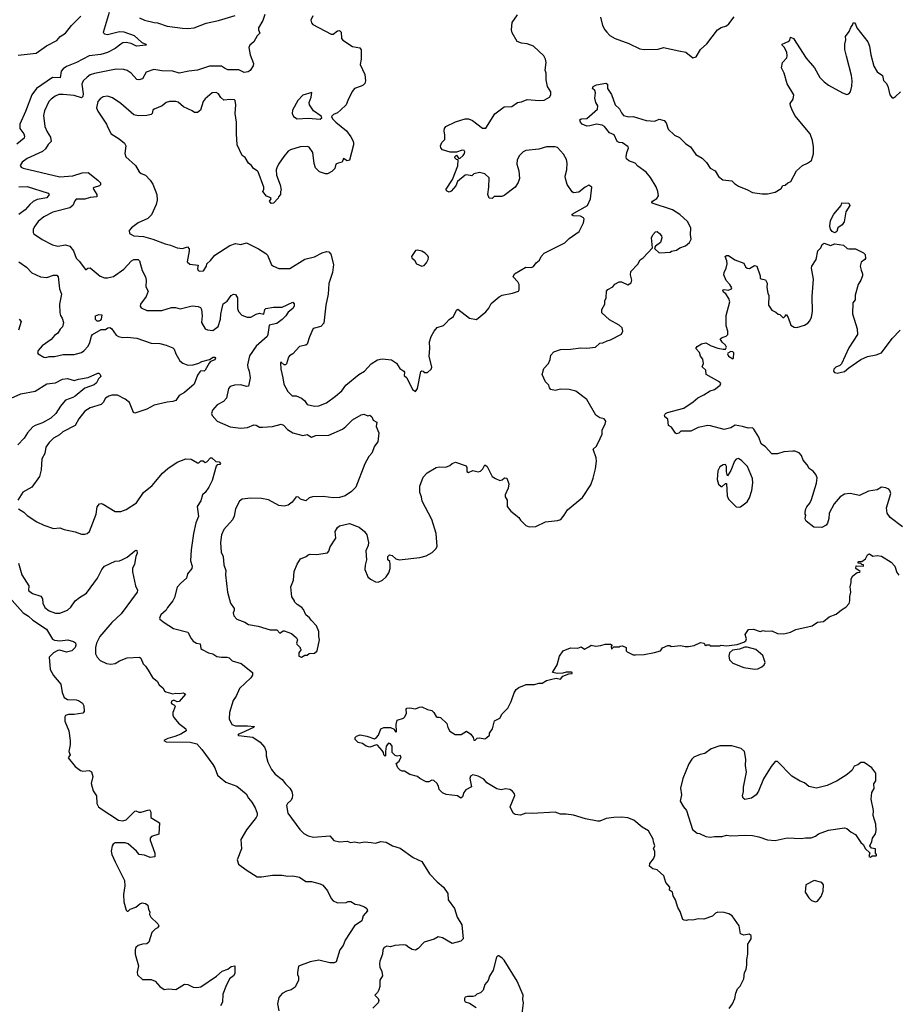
# Model space of a CAD drawing. Extents: x 2086813 to 2278017, y 548126 to 753336.
# Tile 412 of 461: x 2198743 to 2206841, y 691971 to 701060. Entities that reach past the tile are written whole.
import ezdxf

# ---------------------------------------------------------------- set-up
doc = ezdxf.new("R2010")
doc.units = 0

msp = doc.modelspace()

# ---------------------------------------------------------------- linework, layer by layer
at = {"layer": '0CON10XD'}
for points in [[(2199569.5, 701125), (2199512.5, 700942.5), (2199525, 700930.5), (2199554.7, 700924.7), (2199665, 700950.7), (2199705, 700946.8), (2199798.5, 700915), (2199869.7, 700849.7), (2199907.5, 700835), (2199910, 700825), (2199820, 700815), (2199771.4, 700841.4), (2199725, 700848.5), (2199694.6, 700845.4), (2199675.5, 700834.5), (2199625.3, 700794.7), (2199552.4, 700757.6), (2199490.8, 700739.1), (2199383.8, 700725), (2199266.6, 700663.4), (2199175, 700627.5), (2199143.5, 700605), (2199126.9, 700585), (2199115.4, 700524.6), (2199045, 700525.4), (2198898.2, 700425), (2198853.8, 700365), (2198797.1, 700212.9), (2198743.2, 700095), (2198744.4, 700055), (2198780.6, 700005), (2198787.1, 699985), (2198784, 699965), (2198717.8, 699912.3)], [(2198728.9, 700731.1), (2198895, 700752.2), (2198991.8, 700818.2), (2199085, 700868.1), (2199117.5, 700905), (2199165, 700934.4), (2199221.2, 701005), (2199308.8, 701091.2)], [(2201006.4, 701106.4), (2200987.7, 701052.3), (2200946.7, 700985), (2200947.5, 700965), (2200960, 700935), (2200935, 700910), (2200903, 700857), (2200867.5, 700825), (2200857, 700803), (2200868.8, 700735), (2200902, 700655), (2200897.5, 700635), (2200869.1, 700590.9), (2200851.3, 700578.7), (2200815, 700572), (2200765, 700595.8), (2200665, 700598.1), (2200631.7, 700611.7), (2200605, 700630.8), (2200535, 700630.6), (2200495, 700630.6), (2200385, 700593.1), (2200305, 700585.3), (2200215, 700566.9), (2200155, 700584.5), (2200055, 700586.7), (2199981.1, 700598.9), (2199910, 700575), (2199875.8, 700515), (2199844.1, 700504.1), (2199825, 700508.8), (2199771.4, 700565), (2199735, 700592.2), (2199705, 700600), (2199635, 700603.1), (2199435, 700562.7), (2199395, 700549.5), (2199365, 700530.6), (2199329.4, 700495), (2199315.5, 700465), (2199329.6, 700375), (2199325, 700351.2), (2199315, 700340), (2199245, 700359.6), (2199145, 700369.6), (2199105, 700368.2), (2199072, 700355), (2199032.3, 700327.7), (2199012.5, 700305), (2198971.7, 700218.3), (2198962.5, 700175), (2198975.5, 700075.5), (2198995.6, 700025), (2199028.9, 699975), (2199034.3, 699935), (2199005, 699908.1), (2198981.6, 699868.4), (2198955, 699841.9), (2198812.6, 699777.4), (2198765, 699743.3), (2198746.7, 699715), (2198758.3, 699698.3), (2198775, 699690), (2199115, 699610.6), (2199235, 699620), (2199320, 699645), (2199375, 699650), (2199465, 699580), (2199487.5, 699555), (2199490, 699535), (2199480, 699525), (2199429.3, 699510.7), (2199422.5, 699505), (2199423.8, 699495), (2199454.2, 699445), (2199454.1, 699425.9), (2199395, 699418.9), (2199345, 699404.4), (2199265.5, 699404.5), (2199251.7, 699388.3), (2199234.2, 699345), (2199206.9, 699323.1), (2199047.6, 699282.4), (2198965, 699240.8), (2198913.9, 699196.1), (2198882.5, 699155), (2198868, 699125), (2198866.7, 699095), (2198875, 699082.5), (2198951.3, 699031.3), (2199045, 698983.1), (2199095, 698969.2), (2199165, 698982.9), (2199205, 698968), (2199240, 698925), (2199265, 698858), (2199292.4, 698832.4), (2199350, 698755), (2199357, 698753), (2199373, 698767), (2199395, 698768.8), (2199485, 698693.6), (2199525, 698676.9), (2199555, 698675.6), (2199609.4, 698690.6), (2199705, 698755.6), (2199776.2, 698835), (2199795.9, 698845.9), (2199837, 698847), (2199849.2, 698835), (2199874.7, 698744.7), (2199902.7, 698685), (2199910, 698655), (2199908.6, 698595), (2199928.6, 698555), (2199911.5, 698505), (2199856.9, 698435), (2199854.3, 698415), (2199865, 698398.8), (2199915, 698375.8), (2200055, 698375.7), (2200145, 698402.9), (2200182, 698402), (2200225, 698390), (2200335, 698419.4), (2200391.3, 698411.3), (2200411.7, 698401.7), (2200422, 698385), (2200425.7, 698325), (2200420, 698265), (2200455, 698207.5), (2200475, 698196.2), (2200525, 698191.2), (2200575, 698228.8), (2200596.4, 698295), (2200597.8, 698342.2), (2200607.3, 698385), (2200622.3, 698437.7), (2200658.2, 698461.8), (2200695, 698514), (2200715, 698526), (2200735, 698523.3), (2200753.9, 698493.9), (2200752.2, 698395), (2200762.9, 698365), (2200792.8, 698332.8), (2200842.8, 698312.8), (2200876.7, 698315), (2200925, 698342), (2200955, 698351.2), (2200995, 698342.5), (2201004.3, 698385), (2201015, 698392.9), (2201085, 698405.7), (2201164.3, 698405.7), (2201265, 698453.3), (2201275, 698437.5), (2201276, 698415), (2201262.5, 698395), (2201219.3, 698360.7), (2201198.6, 698325), (2201165, 698292.5), (2201117.5, 698255), (2201045, 698240), (2201034.3, 698155), (2201025.8, 698135), (2200924.2, 698045.8), (2200865, 697956.2), (2200845.6, 697875), (2200847.3, 697847.3), (2200854.2, 697834.2), (2200862, 697815), (2200868.8, 697755), (2200855, 697677.5), (2200835, 697674.2), (2200785, 697690), (2200725, 697685.7), (2200685, 697674), (2200670, 697655), (2200651.2, 697565), (2200623.3, 697535), (2200565, 697503.8), (2200523.3, 697455), (2200513.8, 697425), (2200520, 697405), (2200565, 697353.8), (2200685, 697302.5), (2200785, 697288.6), (2200846.1, 697296.1), (2200905, 697318.8), (2200925, 697316.7), (2200955, 697300), (2200985, 697298), (2201075.8, 697304.2), (2201155, 697326), (2201177.3, 697317.3), (2201215.9, 697275.9), (2201265, 697246), (2201355, 697220.8), (2201395, 697232), (2201435, 697206.7), (2201475, 697222), (2201595.7, 697224.3), (2201721.2, 697278.8), (2201751.2, 697305), (2201815, 697366.7), (2201895, 697413.8), (2201918.3, 697418.3), (2201955, 697402.5), (2201975, 697410), (2201992.5, 697395), (2202003.6, 697363.6), (2202037.5, 697345), (2202033.3, 697305), (2202058, 697245), (2202048, 697162), (2202016.4, 697123.6), (2201992.7, 697057.3), (2201963.5, 697026.5), (2201928.7, 696961.3), (2201844.2, 696745), (2201805, 696704), (2201747.5, 696665), (2201695, 696648), (2201635, 696646), (2201545, 696657.1), (2201445, 696656), (2201414.3, 696645.7), (2201385, 696617.5), (2201335, 696633.3), (2201315, 696653.3), (2201295, 696656.7), (2201257.5, 696605), (2201220.7, 696579.3), (2201185, 696570), (2201135, 696576.7), (2201037.7, 696627.7), (2200975, 696641.2), (2200875, 696644), (2200795, 696634), (2200770, 696615), (2200735.8, 696545), (2200722.3, 696477.7), (2200708.3, 696441.7), (2200625.8, 696354.2), (2200605.8, 696304.2), (2200595.7, 696235), (2200603.3, 696145), (2200620, 696105), (2200627, 696027), (2200644.3, 695975), (2200641.4, 695935), (2200660, 695775), (2200690, 695675), (2200723.8, 695625), (2200723.8, 695605), (2200713.8, 695585), (2200718.3, 695558.3), (2200747.5, 695525), (2200819.5, 695499.5), (2200855, 695477.5), (2200945, 695462), (2201053, 695427), (2201115, 695426.7), (2201145, 695397.5), (2201175, 695418.8), (2201185, 695418.8), (2201252.5, 695395), (2201297.5, 695355), (2201307.5, 695335), (2201297.5, 695305), (2201300, 695295), (2201330, 695265), (2201330, 695255), (2201340, 695245), (2201320, 695215), (2201318.8, 695185), (2201343.6, 695176.4), (2201375, 695192.5), (2201395, 695193.3), (2201415, 695210), (2201465, 695212.5), (2201486.7, 695235), (2201510, 695335), (2201503, 695367), (2201503, 695413), (2201483.3, 695465), (2201435, 695512.5), (2201417.7, 695537.7), (2201383.3, 695565), (2201362.5, 695615), (2201346.7, 695635), (2201305, 695660), (2201280, 695685), (2201280, 695695), (2201253, 695733), (2201245.7, 695825), (2201269.5, 695885), (2201275.5, 695965), (2201304.3, 696035), (2201335, 696083.3), (2201385.9, 696104.1), (2201405, 696120), (2201425, 696126.2), (2201483, 696123), (2201583, 696137), (2201596.7, 696155), (2201607.5, 696195), (2201660, 696275), (2201653.3, 696335), (2201675, 696372.5), (2201695, 696388), (2201785, 696409.2), (2201875, 696375.8), (2201925.5, 696335.5), (2201945.8, 696305), (2201962.5, 696235), (2201960, 696205), (2201936.4, 696156.4), (2201943.3, 696075), (2201930, 696025), (2201927.5, 695985), (2201957, 695917), (2201980, 695895), (2202025, 695870), (2202051.7, 695868.3), (2202090, 695885), (2202125, 695917.5), (2202150, 695955), (2202162.5, 695995), (2202162.5, 696035), (2202158.3, 696058.3), (2202140, 696075), (2202140, 696105), (2202155, 696120), (2202180, 696115), (2202213, 696083), (2202245, 696073.3), (2202435, 696094.2), (2202495, 696111.1), (2202549.6, 696140.4), (2202584.3, 696175.7), (2202594.3, 696195.7), (2202586.6, 696316.6), (2202546.8, 696446.8), (2202455.7, 696615), (2202450, 696655), (2202434.2, 696695), (2202434.3, 696755), (2202465, 696836.7), (2202504.2, 696875.8), (2202585, 696926), (2202615, 696933.3), (2202675, 696930), (2202712.5, 696945)], [(2199847.6, 701077.6), (2199895, 701056.9), (2199985, 701034.3), (2200015, 701032.5), (2200105, 700998.9), (2200245, 700983.3), (2200295, 700980), (2200354.7, 700985.3), (2200465, 701027.7), (2200578, 701052), (2200731.7, 701098.3)], [(2201447.5, 701095), (2201430, 701055), (2201435, 701030), (2201447.5, 701015), (2201617, 700927), (2201635, 700926.7), (2201675, 700958), (2201695, 700960.8), (2201708.9, 700945), (2201714, 700885), (2201725, 700871.2), (2201813.4, 700813.4), (2201881.2, 700801.2), (2201893, 700783), (2201893.8, 700695), (2201883.8, 700645), (2201928.8, 700555), (2201933.8, 700495), (2201927.7, 700472.3), (2201914.1, 700455.9), (2201895, 700446.2), (2201832.5, 700425), (2201812.3, 700397.7), (2201770, 700315), (2201755, 700273.3), (2201705, 700223.8), (2201675, 700200), (2201640, 700185), (2201620, 700165), (2201630, 700145), (2201660, 700115), (2201760, 700035), (2201800, 699980), (2201816, 699945), (2201824, 699925), (2201823.6, 699903.6), (2201785, 699763.3)], [(2201505, 697494.2), (2201575, 697522), (2201656.8, 697583.2), (2201715.5, 697634.5), (2201753.8, 697685), (2201873.3, 697785), (2201925, 697815.8), (2201987.7, 697882.3), (2202045, 697920), (2202089.3, 697930.7), (2202175, 697920), (2202219.5, 697889.5), (2202250.7, 697840.7), (2202287.5, 697815), (2202292.5, 697805), (2202290, 697775), (2202316.2, 697755), (2202366.4, 697646.4), (2202395, 697627.5), (2202413.8, 697655), (2202445, 697812.5), (2202455, 697820), (2202466.4, 697816.4), (2202475, 697802.5), (2202505, 697802.5), (2202540, 697835), (2202546.4, 697853.6), (2202522.5, 697955), (2202528.8, 698025), (2202526, 698085), (2202540, 698135), (2202568, 698185), (2202595, 698218), (2202655, 698236.2), (2202678.8, 698261.2), (2202707.3, 698292.7), (2202745, 698318.8), (2202775, 698380), (2202785, 698386.7), (2202895, 698306), (2202957.3, 698292.7), (2203045, 698363.8), (2203073.2, 698396.8), (2203095, 698441.2), (2203167.9, 698502.1), (2203195, 698515.7), (2203290, 698535), (2203346.1, 698553.9), (2203352.5, 698565), (2203352.5, 698615), (2203340.5, 698640.5), (2203298, 698685), (2203310, 698715), (2203414.1, 698775.9), (2203465, 698772.5), (2203485, 698782.5), (2203510, 698815), (2203540.5, 698839.5), (2203556.2, 698875), (2203583.8, 698905), (2203775, 698998.8), (2203815, 699041.2), (2203905.8, 699104.2), (2203946.7, 699185), (2203951.7, 699218.3), (2203945, 699230), (2203916.7, 699245), (2203850.3, 699250.3), (2203840, 699255), (2203840, 699265), (2203984, 699345), (2204010, 699405), (2204022.5, 699515), (2203995, 699532.5), (2203960, 699515), (2203901.7, 699468.3), (2203855, 699462.5), (2203840.7, 699470.7), (2203795, 699540), (2203778.8, 699595), (2203778, 699615), (2203792.9, 699675), (2203795.7, 699735), (2203789.7, 699769.7), (2203760, 699820), (2203705, 699878.8), (2203685, 699886), (2203605, 699886), (2203535, 699866.2), (2203415, 699854), (2203388.3, 699841.7), (2203356.2, 699805), (2203334, 699765), (2203331.2, 699725), (2203348, 699665), (2203356.2, 699595), (2203343.6, 699556.4), (2203316.7, 699515), (2203213.9, 699436.1), (2203191.7, 699428.3), (2203120.7, 699429.3), (2203101.7, 699408.3), (2203075, 699412.5), (2203062.5, 699445), (2203073.3, 699515), (2203075, 699600), (2203035, 699637.5), (2202985, 699650), (2202935, 699636.7), (2202915, 699620), (2202865, 699628), (2202855, 699623.8), (2202782.5, 699565), (2202766.7, 699525), (2202725, 699477.5), (2202705, 699467.5), (2202680.7, 699480.7), (2202677.5, 699495), (2202736.1, 699583.9), (2202785, 699710), (2202790, 699765), (2202775, 699770), (2202760, 699785), (2202760, 699795), (2202775, 699810), (2202791.7, 699781.7), (2202805, 699780), (2202835, 699806.7), (2202848.8, 699825), (2202850.7, 699840.7), (2202843.8, 699853.8), (2202826, 699856), (2202775, 699837.5), (2202715, 699836.7), (2202645, 699860), (2202628.3, 699878.3), (2202627.5, 699895), (2202637.5, 699925), (2202666.2, 699955), (2202667.5, 699995), (2202658.8, 700035), (2202662.5, 700055), (2202675, 700072.5), (2202764.1, 700115.9), (2202815, 700133.3), (2202855, 700143.3), (2202885, 700143.3), (2202920.7, 700130.7), (2203015, 700060), (2203045, 700060), (2203127.7, 700192.3), (2203214.3, 700255.7), (2203285, 700260), (2203337.5, 700295), (2203375, 700302.5), (2203425, 700322.5), (2203535.8, 700314.2), (2203582.3, 700317.7), (2203632.5, 700345), (2203643.3, 700365), (2203643.3, 700395), (2203613, 700443), (2203601.2, 700505), (2203600, 700565), (2203593.3, 700595), (2203600, 700665), (2203596, 700695), (2203581.2, 700725), (2203485, 700816.2), (2203425, 700838.6), (2203373.4, 700843.4), (2203335, 700858.9), (2203287.3, 700937.3), (2203280.8, 700965), (2203286.2, 701035), (2203337.5, 701105)], [(2204102.3, 701082.3), (2204121.2, 701005), (2204142, 700965), (2204160, 700945), (2204190, 700915), (2204238.8, 700885), (2204365, 700841.2), (2204465, 700791.2), (2204505, 700784), (2204635, 700789.2), (2204685, 700802), (2204825, 700774), (2204889.7, 700759.7), (2204955, 700707.5), (2204985, 700717.5), (2205026, 700784), (2205085, 700836.7), (2205183.6, 700966.4), (2205215, 700987.5), (2205265.9, 701004.1), (2205287.7, 701022.3), (2205336.7, 701085)], [(2202712.5, 696945), (2202735, 696963.8), (2202765, 696974), (2202861.7, 696941.7), (2202870, 696925), (2202868.3, 696888.3), (2202885, 696880), (2202925, 696897.5), (2202975, 696887.5), (2202995, 696893.8), (2203016.7, 696915), (2203035, 696950), (2203056.7, 696935), (2203103.6, 696843.6), (2203133.9, 696823.9), (2203175, 696807.5), (2203196.2, 696813.8), (2203218.3, 696831.7), (2203238.3, 696828.3), (2203256.7, 696775), (2203250, 696735), (2203223.9, 696673.9), (2203224.1, 696654.1), (2203242.5, 696625), (2203240, 696565), (2203275, 696523.3), (2203350, 696465), (2203365, 696440), (2203415, 696390), (2203445, 696377.5), (2203507, 696383), (2203595, 696424), (2203705, 696436.2), (2203736.7, 696445), (2203768.8, 696485), (2203796.7, 696535), (2203935, 696648.8), (2204011.9, 696765), (2204035, 696827.5), (2204058, 696915), (2204066, 696985), (2204062, 697015), (2204033.8, 697095), (2204065, 697122.5), (2204100, 697195), (2204117.5, 697235), (2204116.7, 697275), (2204146, 697325), (2204151.2, 697355), (2204136.7, 697375), (2204095, 697384), (2204060.3, 697410.3), (2203976.2, 697555), (2203875, 697631.2), (2203815, 697645.6), (2203735, 697648.1), (2203685, 697637.8), (2203645, 697647.5), (2203632.2, 697662.2), (2203626.9, 697685), (2203596.5, 697716.5), (2203565.6, 697785), (2203580.9, 697839.1), (2203623.2, 697886.8), (2203637.9, 697922.1), (2203645.8, 697964.2), (2203673.3, 697995), (2203734.1, 698015.9), (2203825, 698018), (2203920.7, 698030.7), (2203975, 698027.5), (2204055, 698037.5), (2204095, 698073.3), (2204125, 698076.7), (2204165, 698096.7), (2204195, 698103.3), (2204295, 698157.5), (2204310, 698185), (2204303.3, 698215), (2204275, 698241.2), (2204185, 698290), (2204113.8, 698355), (2204113.8, 698385), (2204142.5, 698435), (2204143.3, 698465), (2204156.4, 698493.6), (2204158.8, 698555), (2204171.2, 698568.8), (2204217.5, 698595), (2204235, 698617.5), (2204275, 698638.8), (2204295, 698640), (2204355, 698612.5), (2204385, 698630), (2204392.5, 698655), (2204380, 698705), (2204383.8, 698735), (2204448.3, 698801.7), (2204468.3, 698841.7), (2204495, 698862.5), (2204582.5, 698955), (2204572.9, 699045), (2204586, 699075), (2204609.3, 699100.7), (2204625, 699103.3), (2204646.6, 699086.6), (2204664, 699065), (2204669.2, 699045), (2204655.8, 699004.2), (2204610.5, 698969.5), (2204600, 698955), (2204602.5, 698945), (2204645, 698907.5), (2204698.3, 698911.7), (2204745, 698912.5), (2204758.3, 698921.7), (2204805, 698933.3), (2204835, 698953.3), (2204888.3, 698971.7), (2204925, 699003.3), (2204940, 699035), (2204932.7, 699077.3), (2204935.6, 699135), (2204927.4, 699157.4), (2204905, 699196.2), (2204835, 699262), (2204768, 699305), (2204580, 699365), (2204576.7, 699375), (2204583.3, 699385), (2204621.5, 699408.5), (2204636.9, 699435), (2204631.5, 699475), (2204616.2, 699516.2), (2204565, 699603.8), (2204525, 699652.5), (2204447, 699707), (2204423.8, 699735), (2204365, 699757.5), (2204342.5, 699775), (2204339.2, 699795), (2204345.8, 699835), (2204362.5, 699875), (2204357.7, 699887.7), (2204305, 699922.5), (2204275, 699926), (2204256.7, 699935), (2204227.3, 699997.3), (2204185, 700016.2), (2204138.8, 700075), (2204117.5, 700085), (2204064.3, 700094.3), (2204005, 700079.2), (2203975, 700078), (2203933.3, 700095), (2203916.7, 700115), (2203912.5, 700135), (2203925, 700146.2), (2203975, 700148.8), (2204075.9, 700234.1), (2204078.8, 700265), (2204060, 700295), (2204050, 700335), (2204056.7, 700385), (2204048.8, 700405), (2204030, 700425), (2204035, 700442.5), (2204065, 700460), (2204153, 700473), (2204166.7, 700465), (2204165.8, 700425), (2204205, 700370), (2204239.4, 700275), (2204278.3, 700238.3), (2204295, 700198.8), (2204315.7, 700175.7), (2204365, 700162.2), (2204405, 700165.8), (2204525, 700130.5), (2204605, 700124.2), (2204645, 700140.8), (2204689.5, 700129.5), (2204707.7, 700107.7), (2204728.3, 700048.3), (2204784.5, 699994.5), (2204832.2, 699972.2), (2204891.4, 699915), (2204934.3, 699885), (2204982.5, 699815), (2205040.4, 699780.4), (2205080.2, 699740.2), (2205115, 699690), (2205162, 699665), (2205192.2, 699612.2), (2205231.7, 699581.7), (2205313.9, 699573.9), (2205338.3, 699548.3), (2205375, 699524), (2205460.3, 699490.3), (2205505, 699464.3), (2205595, 699452), (2205645, 699452), (2205715, 699467.5), (2205769.3, 699500.7), (2205785, 699530), (2205807, 699533), (2205830, 699555), (2205860, 699565), (2205910, 699665), (2205965, 699713.3), (2206012.5, 699735), (2206049.3, 699760.7), (2206069.3, 699820.7), (2206068.8, 699885), (2206058.8, 699945), (2206035.8, 700005), (2205896, 700175), (2205867.1, 700235), (2205854.4, 700265), (2205853.3, 700285), (2205879.2, 700325), (2205888, 700365), (2205825, 700466.7), (2205797, 700567), (2205774, 700615), (2205782.5, 700665), (2205820.7, 700709.3), (2205826.2, 700725), (2205821.7, 700761.7), (2205796.2, 700806.2), (2205777.5, 700825), (2205780, 700835), (2205835, 700860), (2205848.3, 700871.7), (2205855, 700897.5), (2205882.5, 700885), (2206000.8, 700705), (2206077.1, 700615), (2206127.7, 700527.7), (2206165, 700486.2), (2206205, 700454.2), (2206335, 700383.8), (2206375, 700370), (2206393.6, 700376.4), (2206410, 700395), (2206421.2, 700445), (2206424.2, 700495), (2206417.5, 700545), (2206372.2, 700722.2), (2206355.9, 700785.9), (2206356.1, 700833.9), (2206366.7, 700875), (2206363.3, 700905), (2206398.3, 700951.7), (2206411.7, 700988.3), (2206432.5, 701015), (2206435, 701030), (2206445, 701030), (2206455, 701020), (2206466.7, 700985), (2206570, 700855), (2206586, 700815), (2206596.2, 700735), (2206625, 700632.5), (2206655, 700580), (2206703.6, 700543.6), (2206715, 700500), (2206737.5, 700475), (2206752.5, 700445), (2206772.5, 700365), (2206795, 700340), (2206805, 700340), (2206825, 700350), (2206870, 700395)], [(2201785, 699763.3), (2201765, 699756.7), (2201731.7, 699778.3), (2201720, 699745), (2201683, 699737), (2201660, 699725), (2201652.5, 699685), (2201625, 699657.5), (2201585, 699637.5), (2201565, 699637.5), (2201510, 699655), (2201473.9, 699693.9), (2201461.7, 699731.7), (2201447.5, 699835), (2201415, 699883.3), (2201395, 699890), (2201332.3, 699887.7), (2201241.7, 699858.3), (2201220, 699845), (2201181.7, 699798.3), (2201130, 699725), (2201116.1, 699693.9), (2201110, 699675), (2201113.9, 699623.9), (2201146.7, 699535), (2201157.5, 699485), (2201150, 699475), (2201150, 699445), (2201130, 699425), (2201128.3, 699411.7), (2201085, 699367.5), (2201065, 699363.8), (2201047.5, 699385), (2201062.5, 699405), (2201060, 699415), (2201020, 699430), (2200986.7, 699475), (2200996.7, 699495), (2200997.5, 699515), (2200943.3, 699655), (2200935, 699666.2), (2200901.2, 699685), (2200882.5, 699715), (2200855, 699736.7), (2200825, 699788.8), (2200796.4, 699806.4), (2200751.4, 699905), (2200744.4, 700005), (2200743.6, 700113.6), (2200730.8, 700195), (2200738, 700275), (2200730, 700315), (2200725, 700320), (2200685, 700323.3), (2200628.3, 700318.3), (2200600.7, 700340.7), (2200576.4, 700376.4), (2200555, 700386.7), (2200520, 700385), (2200455, 700330), (2200436.4, 700303.6), (2200412.5, 700225), (2200385, 700202.5), (2200355, 700202.5), (2200335, 700217.5), (2200255, 700254.2), (2200205, 700299.4), (2200185, 700305.7), (2200125, 700305.8), (2200095, 700296), (2200056.7, 700265), (2199984, 700235), (2199971.9, 700225), (2199964.5, 700195.5), (2199955, 700185.8), (2199915, 700174.3), (2199835, 700173.1), (2199795, 700182.2), (2199676.4, 700286.4), (2199598.3, 700338.3), (2199555, 700353.1), (2199515, 700348.6), (2199485, 700330), (2199465.6, 700305), (2199452.9, 700245), (2199464.2, 700215), (2199544, 700095), (2199556.7, 700063.3), (2199586.2, 700005), (2199660.9, 699960.9), (2199710.3, 699920.3), (2199722, 699895), (2199714, 699825), (2199721.2, 699795), (2199813.3, 699715), (2199846.7, 699655), (2199865, 699639.2), (2199905, 699624.4), (2199947.8, 699577.8), (2199971.7, 699541.7), (2200007.4, 699447.4), (2200011.1, 699395), (2200003.1, 699355), (2199960.3, 699259.7), (2199924.4, 699225.6), (2199835, 699186), (2199775, 699140), (2199752.5, 699115), (2199756.4, 699086.4), (2199795.9, 699065.9), (2199885, 699060), (2199972.5, 699035), (2200085, 698992), (2200135, 698980), (2200195, 698953.8), (2200245, 698946.7), (2200291.7, 698961.7), (2200307.5, 698945), (2200307.5, 698925), (2200290, 698825), (2200314.3, 698804.3), (2200390, 698795), (2200383.6, 698763.6), (2200390, 698745), (2200405, 698737.5), (2200439.3, 698740.7), (2200467.5, 698785), (2200470, 698805), (2200505, 698837.5), (2200542.5, 698885), (2200683.3, 698975), (2200735, 698992.5), (2200783.6, 698983.6), (2200835, 698998.8), (2200945.7, 698945.7), (2201015, 698901.2), (2201028.8, 698885), (2201068.3, 698798.3), (2201085, 698783.3), (2201135, 698763.8), (2201235, 698761.9), (2201375, 698849.1), (2201465, 698872.2), (2201535, 698908.6), (2201575, 698920), (2201595.8, 698915.8), (2201613.3, 698895), (2201638.6, 698801.4), (2201631.1, 698725), (2201596.4, 698625), (2201590, 698525), (2201566.9, 698425), (2201551.2, 698258.8), (2201522.7, 698227.3), (2201451.3, 698208.7), (2201417, 698133), (2201395, 698063.3), (2201385, 698054.2), (2201325, 698043.8), (2201265, 697975.8), (2201231.8, 697958.2), (2201222.5, 697945), (2201205.5, 697884.5), (2201196.7, 697875), (2201182.5, 697875), (2201155, 697900), (2201150, 697895), (2201152, 697835), (2201172.9, 697755), (2201181.1, 697695), (2201216.6, 697626.6), (2201258.3, 697588.3), (2201295, 697587.5), (2201345, 697565.6), (2201370, 697545), (2201397.3, 697507.3), (2201465, 697492.5), (2201505, 697494.2)], [(2201515, 700142.5), (2201530, 700155), (2201525, 700170), (2201455, 700217.5), (2201416.7, 700275), (2201413.6, 700296.4), (2201432.5, 700345), (2201438.3, 700388.3), (2201355, 700362.5), (2201310, 700315), (2201261.2, 700225), (2201256.7, 700195), (2201270, 700165), (2201305, 700146.2), (2201405, 700151.2), (2201515, 700142.5)], [(2198735, 699517.2), (2198811.7, 699521.7), (2199005, 699458.9), (2199014.4, 699445), (2198994, 699415), (2198905, 699398.7), (2198867.6, 699382.4), (2198836.5, 699355), (2198795, 699303.6), (2198735, 699262.7)], [(2206265, 699093.3), (2206241.2, 699105), (2206225.9, 699125.9), (2206218.8, 699155), (2206225, 699207.5), (2206255, 699263.3), (2206322.5, 699345), (2206330.7, 699369.3), (2206395, 699367.5), (2206402.5, 699345), (2206365.8, 699285), (2206352, 699195), (2206332.7, 699167.3), (2206292.7, 699137.3), (2206284, 699105), (2206265, 699093.3)], [(2206889.4, 696379.4), (2206776, 696465), (2206747.1, 696505), (2206741.4, 696555), (2206781.2, 696685), (2206773.6, 696713.6), (2206762.5, 696725), (2206735, 696738.8), (2206695, 696744), (2206655, 696720.8), (2206575, 696707.5), (2206493, 696667), (2206405.8, 696685.8), (2206355, 696680.8), (2206315, 696656), (2206259.4, 696590.6), (2206212.5, 696505), (2206210, 696455), (2206196.8, 696413.2), (2206185, 696393.8), (2206145, 696373.8), (2206070, 696375), (2206000.7, 696430.7), (2205993.3, 696443.3), (2205990, 696455), (2205997.5, 696485), (2205990, 696495), (2205990, 696515), (2205996.7, 696545), (2206005, 696563.3), (2206034.2, 696595.8), (2206048.8, 696631.2), (2206095, 696782.5), (2206101.7, 696831.7), (2206090.7, 696860.7), (2206065, 696892.5), (2206027, 696917), (2206010.7, 696950.7), (2205971.2, 696995), (2205958.3, 697038.3), (2205935, 697061.2), (2205896.8, 697076.8), (2205877, 697077), (2205795, 697070), (2205735, 697053.8), (2205685, 697051.2), (2205625.7, 697115.7), (2205585.7, 697145.7), (2205565, 697206.7), (2205518.8, 697278.8), (2205505, 697291.2), (2205465, 697288), (2205412.5, 697305), (2205345, 697316), (2205305, 697291.2), (2205245, 697276), (2205118, 697312), (2205093.9, 697313.9), (2205004.3, 697295.7), (2204935, 697262.5), (2204845, 697262.5), (2204825, 697242.5), (2204805, 697237.5), (2204793.6, 697243.6), (2204757.7, 697297.7), (2204730, 697315), (2204722.5, 697372.5), (2204697.5, 697395), (2204693.9, 697406.1), (2204702.5, 697425), (2204720, 697435), (2204871.2, 697475), (2204958.9, 697531.1), (2204999.5, 697570.5), (2205055, 697596.2), (2205115, 697634), (2205155, 697646.2), (2205207.5, 697685), (2205211.7, 697701.7), (2205203, 697713), (2205078.8, 697785), (2205073.8, 697825), (2205040, 697855), (2205053, 697887), (2205046.7, 697925), (2205024.1, 697954.1), (2205015, 697987.5), (2204982.5, 698025), (2204995, 698042.5), (2205035, 698066.7), (2205075, 698076), (2205125, 698048.8), (2205185, 698026.7), (2205235, 698017.5), (2205255, 698020), (2205266.7, 698036.7), (2205256.7, 698055), (2205223.9, 698083.9), (2205207.5, 698115), (2205225, 698126.2), (2205262.7, 698137.3), (2205278, 698155), (2205276.9, 698185), (2205262.7, 698235), (2205261.9, 698328.1), (2205295.6, 698455), (2205287.1, 698485), (2205258.6, 698528.6), (2205236.7, 698545), (2205231.7, 698558.3), (2205234.1, 698565.9), (2205245, 698570), (2205285, 698563.8), (2205310, 698575), (2205313.3, 698585), (2205296.2, 698615), (2205262.7, 698652.7), (2205240.8, 698705), (2205242.5, 698725), (2205263.1, 698765), (2205271.1, 698805), (2205269.4, 698835), (2205254, 698875), (2205265, 698883.8), (2205285, 698882), (2205342.8, 698842.8), (2205425, 698812), (2205439.1, 698779.1), (2205455, 698765.8), (2205477.3, 698762.7), (2205525, 698791.2), (2205543.9, 698783.9), (2205576.2, 698695), (2205576.7, 698675), (2205585, 698666.7), (2205625, 698657.5), (2205639.3, 698629.3), (2205638.3, 698588.3), (2205647.5, 698535), (2205656.7, 698515), (2205652.5, 698425), (2205685, 698377.5), (2205720.7, 698360.7), (2205741.7, 698341.7), (2205758.3, 698338.3), (2205785, 698310), (2205795, 698310), (2205810, 698325), (2205810, 698335), (2205820, 698335), (2205835, 698310), (2205859.3, 698239.3), (2205890.7, 698220.7), (2205915, 698220), (2205985, 698240), (2206015, 698258.8), (2206035, 698280), (2206050.8, 698315), (2206059.4, 698365), (2206056, 698505), (2206068, 698665), (2206048.6, 698765), (2206051.4, 698785), (2206092, 698845), (2206109.2, 698925), (2206136.7, 698955), (2206147.5, 698985), (2206165, 698996.7), (2206225, 698976.7), (2206265, 698991.2), (2206345, 698978.8), (2206378.3, 698948.3), (2206395, 698943.8), (2206455, 698946.2), (2206528.3, 698908.3), (2206545, 698892.5), (2206547.5, 698855), (2206542.5, 698845), (2206509.2, 698820.8), (2206500, 698785), (2206506.6, 698746.6), (2206520, 698715), (2206520, 698695), (2206506, 698655), (2206480.8, 698615), (2206453.8, 698516.2), (2206452.5, 698475), (2206432.5, 698445), (2206426.7, 698345), (2206471.2, 698205), (2206473.8, 698155), (2206395, 698030), (2206325.8, 697884.2), (2206312.3, 697867.7), (2206275, 697853.8), (2206256.2, 697835), (2206251.2, 697815), (2206261.7, 697801.7), (2206285, 697796.7), (2206355, 697811.2), (2206395, 697846.7), (2206505, 697923.3), (2206565, 697951.2), (2206646.7, 697966.7), (2206695, 697983.8), (2206792.7, 698117.3), (2206867.3, 698192.7)], [(2202455, 698786.2), (2202475, 698791.2), (2202498, 698815), (2202512, 698845), (2202516.2, 698865), (2202509.7, 698879.7), (2202485.5, 698905.5), (2202455, 698922), (2202415, 698932), (2202395, 698930), (2202360, 698875), (2202361.7, 698861.7), (2202385, 698840), (2202405.9, 698805.9), (2202455, 698786.2)], [(2198735.4, 698825.4), (2198805, 698774.2), (2198855, 698723.1), (2198935, 698687.1), (2198995, 698680.8), (2199055, 698700.8), (2199085, 698702), (2199098.1, 698685), (2199110.4, 698575), (2199127.9, 698525), (2199111.8, 698435), (2199112.5, 698355), (2199119.3, 698329.3), (2199135.8, 698305), (2199148, 698265), (2199138.8, 698225), (2199117.1, 698202.9), (2199095, 698166.7), (2199063.3, 698145), (2199035, 698106.7), (2198951.2, 698048.8), (2198913.8, 698005), (2198908.8, 697985), (2198914.1, 697974.1), (2198965, 697944), (2198985, 697940.8), (2199015, 697952), (2199065, 697951.4), (2199145, 697969.4), (2199245, 697969.4), (2199315, 697988.6), (2199335, 698002.5), (2199373.7, 698046.3), (2199389.2, 698079.2), (2199405, 698140), (2199415.4, 698154.6), (2199495, 698201.5), (2199535, 698199.2), (2199557.5, 698215), (2199575, 698218.8), (2199589.1, 698209.1), (2199635, 698147.5), (2199654.6, 698134.6), (2199695, 698125.6), (2199735, 698128.5), (2199825, 698120), (2199955, 698074.2), (2200035, 698071.4), (2200095.6, 698055.6), (2200155, 698031.2), (2200168.6, 698018.6), (2200184.2, 697975), (2200220.7, 697910.7), (2200250, 697890), (2200295, 697872.2), (2200345, 697874.4), (2200395, 697889.2), (2200424.5, 697905.5), (2200495, 697922.5), (2200530, 697945), (2200545, 697943.3), (2200550, 697935), (2200545, 697918.8), (2200505, 697903.8), (2200490.6, 697889.4), (2200455, 697823.3), (2200445, 697816.7), (2200415, 697818.8), (2200405, 697810), (2200382.7, 697777.3), (2200352.5, 697695), (2200265, 697620), (2200215, 697591.2), (2200183.3, 697545), (2200155, 697534.2), (2200105, 697529.2), (2199985, 697501.1), (2199916.2, 697465), (2199805, 697428.8), (2199794.3, 697434.3), (2199756.9, 697525), (2199715, 697558.5), (2199645, 697592.5), (2199595, 697593.5), (2199565, 697584.4), (2199533.8, 697566.2), (2199514.5, 697525.5), (2199495, 697508.1), (2199392.2, 697477.8), (2199345, 697447.1), (2199290, 697375), (2199255.4, 697314.6), (2199140.8, 697255), (2199110.9, 697229.1), (2199055, 697197.1), (2199015, 697157.5), (2198985.6, 697115), (2198973.8, 697055), (2198947.5, 697005), (2198940, 696905), (2198925, 696842.5), (2198853.9, 696746.1), (2198773, 696697), (2198727.5, 696625)], [(2199475, 698276.7), (2199458.3, 698278.3), (2199441.7, 698291.7), (2199443.6, 698326.4), (2199475, 698340), (2199500, 698335), (2199496, 698295), (2199485, 698283.3), (2199475, 698276.7)], [(2198737.5, 698295), (2198756.7, 698275), (2198732.5, 698195)], [(2205325, 697930), (2205330, 697935), (2205333.3, 697985), (2205325, 697993.3), (2205305, 697996.7), (2205277, 697983), (2205273.3, 697975), (2205283.3, 697955), (2205325, 697930)], [(2198665, 697565.6), (2198755, 697606.4), (2198885, 697630.8), (2198995, 697700), (2199075, 697708.9), (2199138, 697742), (2199185, 697746.9), (2199245, 697730.6), (2199286.9, 697743.1), (2199374, 697756), (2199465, 697795.8), (2199475, 697795.8), (2199485, 697786.2), (2199492.5, 697767.5), (2199470, 697745), (2199450.8, 697709.2), (2199429.5, 697690.5), (2199345, 697657.9), (2199255, 697584.6), (2199235, 697572.1), (2199165, 697548.8), (2199148, 697525), (2199118.3, 697491.7), (2199076.4, 697423.6), (2199029.4, 697380.6), (2198955, 697338.6), (2198885, 697314.4), (2198865, 697301.4), (2198815.5, 697245), (2198785, 697195.5), (2198726.4, 697135)], [(2198732.5, 696545), (2198782.5, 696515), (2198812.7, 696482.7), (2198902.5, 696425), (2198965, 696393.3), (2199055, 696362.5), (2199115, 696368.8), (2199155, 696353.8), (2199255, 696333.8), (2199315, 696311.2), (2199345, 696310), (2199365, 696316.7), (2199386.7, 696335), (2199447.5, 696495), (2199457.7, 696562.3), (2199479.3, 696590.7), (2199495, 696593.8), (2199515, 696588), (2199625, 696520), (2199675, 696519.2), (2199725, 696537.5), (2199821.4, 696598.6), (2199885, 696695.6), (2199965, 696761.5), (2200061.9, 696875), (2200111.5, 696918.5), (2200195, 696974.4), (2200275, 697006), (2200325, 697002.5), (2200385, 696970), (2200395, 696970), (2200415, 696987.5), (2200435, 696987.5), (2200455, 696972.5), (2200470.7, 696979.3), (2200502.5, 697015), (2200515, 697016.7), (2200551.7, 696981.7), (2200585, 696978.8), (2200596.4, 696963.6), (2200590, 696955), (2200565, 696950), (2200555, 696937.5), (2200518.8, 696805), (2200490, 696745), (2200454.2, 696695.8), (2200430, 696675), (2200415, 696617.5), (2200381.4, 696565), (2200392.2, 696475), (2200370, 696415), (2200347.1, 696317.1), (2200324.4, 696165), (2200319.2, 696065), (2200334.2, 696015), (2200332, 695995), (2200291.2, 695945), (2200283.3, 695905), (2200230.3, 695859.7), (2200197.7, 695822.3), (2200172.5, 695727.5), (2200155.8, 695694.2), (2200106.2, 695635), (2200095, 695610), (2200046.2, 695565), (2200033.8, 695535), (2200036.7, 695525), (2200077.5, 695495)], [(2205385, 696558.8), (2205395, 696563.8), (2205455, 696608.8), (2205476.2, 696645), (2205498.8, 696715), (2205508, 696785), (2205506.2, 696825), (2205459.2, 696935), (2205407, 696987), (2205375, 697008.9), (2205355, 697003.6), (2205337.9, 696985), (2205305, 696900), (2205275, 696850), (2205266, 696885), (2205264.2, 696934.2), (2205255, 696953.3), (2205235, 696950), (2205205, 696931.2), (2205183.8, 696895), (2205180.6, 696815), (2205192.1, 696772.1), (2205215, 696750), (2205225, 696750), (2205255, 696780), (2205265, 696780), (2205272.9, 696665), (2205283, 696633), (2205355, 696563.3), (2205385, 696558.8)], [(2198732.2, 696042.2), (2198763.3, 695935), (2198826.7, 695835), (2198825, 695790), (2198862.3, 695762.3), (2198937.9, 695737.9), (2198954, 695715), (2198957.5, 695675), (2198975, 695634), (2199015, 695602.5), (2199075, 695582), (2199115, 695581.2), (2199185, 695608), (2199215, 695636.7), (2199256.1, 695693.9), (2199294, 695726), (2199358.9, 695765), (2199462.2, 695905), (2199500, 695985), (2199525, 696015.6), (2199625, 696062.5), (2199665, 696063.3), (2199685, 696073.3), (2199735, 696100), (2199805, 696156.7), (2199815, 696162.5), (2199825, 696160), (2199825.9, 696135.9), (2199814.2, 696105), (2199802.9, 696035), (2199785.7, 695995), (2199784.2, 695964.2), (2199811.2, 695835), (2199828.8, 695795), (2199826.2, 695775), (2199679.2, 695575), (2199595, 695495.7), (2199484.2, 695365), (2199452.9, 695305), (2199444.2, 695265), (2199442, 695205), (2199456.7, 695175), (2199486.7, 695145), (2199545, 695118), (2199585, 695110), (2199623.9, 695116.1), (2199665, 695140), (2199735, 695168), (2199850, 695175), (2199862.5, 695165), (2199882.7, 695112.7), (2199905, 695093.8), (2199929.2, 695055), (2199968, 694988), (2200013.3, 694955), (2200029.5, 694919.5), (2200065, 694893.3), (2200080, 694865), (2200092.5, 694855), (2200155, 694836.2), (2200185, 694843.3), (2200215, 694840), (2200255, 694846.2), (2200272.5, 694835), (2200215, 694767.5), (2200195, 694762.5), (2200165, 694778.8), (2200145, 694770), (2200142, 694755), (2200147.5, 694745), (2200173, 694733), (2200179.3, 694719.3), (2200156.7, 694665), (2200157, 694637), (2200167.5, 694615), (2200207.5, 694565), (2200275, 694512.5), (2200280, 694495), (2200230, 694465), (2200175, 694442.1), (2200110, 694425), (2200072.5, 694405), (2200094.6, 694394.6), (2200315, 694390), (2200378.8, 694375), (2200425, 694323.8), (2200525, 694183.3), (2200543, 694153), (2200567.1, 694087.1), (2200593, 694063), (2200645, 694020), (2200747.5, 693985), (2200833.3, 693915), (2200855, 693872.5), (2200885, 693837.5), (2200916.7, 693785), (2200933.3, 693735), (2200933.3, 693715), (2200923.8, 693695), (2200835, 693580), (2200785, 693493.3), (2200789.2, 693405), (2200750, 693305), (2200762.5, 693265), (2200831.7, 693211.7), (2200935, 693146.7), (2200975, 693146.7), (2201075, 693164.3), (2201165, 693163.1), (2201215, 693154.4), (2201265, 693157.1), (2201325, 693143.8), (2201385, 693103.8), (2201435, 693103.8), (2201515, 693084), (2201539.8, 693069.8), (2201585, 693018), (2201616.8, 692946.8), (2201636.7, 692925), (2201675, 692908), (2201755, 692910), (2201775, 692920), (2201799.3, 692919.3), (2201840, 692895), (2201875, 692890), (2201925, 692870), (2201947.5, 692855), (2201953.3, 692835), (2201913.9, 692786.1), (2201899.3, 692740.7), (2201832.5, 692695), (2201745.8, 692564.2), (2201728, 692515), (2201696.9, 692473.1), (2201665, 692363.8), (2201645, 692354.3), (2201605, 692353.1), (2201505, 692378.6), (2201425, 692364.4), (2201315, 692322.5), (2201306.7, 692265), (2201307.5, 692245), (2201316.7, 692225), (2201316.2, 692195), (2201285, 692130), (2201247, 692103), (2201205, 692093.3), (2201165, 692070), (2201135.8, 692034.2), (2201121.2, 691975), (2201135, 691910)], [(2203641.3, 694968.7), (2203695, 694981.9), (2203735, 694972.5), (2203755, 694998.8), (2203810, 695020), (2203840, 695025), (2203840, 695035), (2203835, 695036.2), (2203785, 695038), (2203755, 695028), (2203705, 695024), (2203660, 695035), (2203703.9, 695106.1), (2203724, 695185), (2203757, 695233), (2203825, 695260), (2203893, 695257), (2203925, 695270), (2203955, 695250), (2203995, 695270), (2204015, 695287.5), (2204055, 695276.7), (2204106.4, 695283.6), (2204145, 695296), (2204195, 695296.7), (2204210, 695285), (2204200, 695275), (2204205, 695250), (2204225, 695270), (2204275, 695270), (2204283, 695277), (2204305, 695280), (2204340, 695265), (2204340, 695235), (2204350, 695225), (2204405, 695197.5), (2204425, 695196.7), (2204505, 695199.5), (2204602.3, 695217.7), (2204655, 695233.3), (2204675, 695260), (2204725, 695282.5), (2204741.7, 695281.7), (2204755, 695272.5), (2204845, 695283.3), (2204884.1, 695274.1), (2204915, 695274.2), (2204965.8, 695284.2), (2205025, 695311.2), (2205060, 695305), (2205065, 695290), (2205075, 695282.5), (2205085, 695290), (2205110, 695290), (2205115, 695280), (2205205, 695280), (2205215, 695286.7), (2205265, 695281.2), (2205365, 695293.3), (2205426.2, 695313.8), (2205442.5, 695325), (2205450, 695345), (2205437.5, 695385), (2205468.3, 695431.7), (2205515, 695433.3), (2205575, 695412.5), (2205605, 695422.5), (2205625, 695416.7), (2205685, 695418.8), (2205735, 695393.3), (2205795, 695390), (2205855, 695406.7), (2205905, 695430), (2206055, 695463.3), (2206105, 695497.5), (2206160, 695505), (2206212.3, 695547.7), (2206278.3, 695571.7), (2206325, 695613.8), (2206365, 695636.2), (2206398.3, 695671.7), (2206404.2, 695695), (2206402.5, 695735), (2206413.6, 695776.4), (2206406.2, 695825), (2206416.7, 695865), (2206415, 695900), (2206432.5, 695925), (2206471.7, 695958.3), (2206495, 695960), (2206497.5, 695965), (2206460, 695995), (2206461.7, 696018.3), (2206530, 696015), (2206528.3, 696028.3), (2206515, 696030), (2206505, 696040), (2206481.7, 696041.7), (2206480, 696055), (2206485, 696060), (2206515, 696060), (2206546.4, 696083.6), (2206565, 696120), (2206575, 696127.5), (2206585, 696130), (2206615, 696107.5), (2206655, 696112.5), (2206695, 696107.5), (2206785, 696052.5), (2206818.8, 696015), (2206838.3, 695958.3), (2206855, 695932.5)], [(2198645, 695729.7), (2198775, 695583.3), (2198824.5, 695554.5), (2198865, 695517.7), (2198992, 695435), (2199045, 695340), (2199065, 695330.8), (2199115, 695326.6), (2199187.5, 695335), (2199241.2, 695321.2), (2199258, 695308), (2199261.5, 695285), (2199255.4, 695265), (2199225, 695232.7), (2199175, 695222.4), (2199115, 695239.2), (2199095, 695238), (2199055, 695216.4), (2199016.2, 695175), (2199025, 695062), (2199055, 695005.7), (2199122.9, 694925), (2199135, 694848.8), (2199155, 694804.4), (2199185, 694783.1), (2199265, 694781.1), (2199285, 694774.6), (2199321.3, 694751.3), (2199336.4, 694726.4), (2199338, 694675), (2199325, 694657.1), (2199245, 694644.6), (2199192.5, 694645), (2199165, 694635.8), (2199158.6, 694625), (2199159.5, 694585), (2199195.4, 694495), (2199208.4, 694405), (2199209.3, 694365), (2199195.7, 694305), (2199210, 694275), (2199190, 694245), (2199255, 694166.2), (2199305, 694129.2), (2199325, 694123.1), (2199385, 694128.6), (2199405, 694116.2), (2199419.2, 694075), (2199402.2, 694007.8), (2199421.2, 693941.2), (2199452.2, 693895), (2199456.4, 693825), (2199471.5, 693795), (2199495, 693773.8), (2199655, 693671.9), (2199695, 693663.3), (2199725, 693674.3), (2199805, 693753.3), (2199815, 693756.2), (2199844, 693744), (2199864, 693744), (2199935, 693767.5), (2199945, 693762.5), (2199953.3, 693745), (2199954.2, 693694.2), (2200033.3, 693645), (2200028.3, 693541.7), (2199960.5, 693519.5), (2199946.2, 693505), (2199948, 693485), (2199991.2, 693365), (2199989.3, 693330.7), (2199946.4, 693326.4), (2199896.4, 693346.4), (2199845, 693353.3), (2199820, 693385), (2199745, 693452.5), (2199715, 693460), (2199625, 693460), (2199605, 693447.8), (2199597.3, 693435), (2199586.8, 693385), (2199592, 693355), (2199622.9, 693285)], [(2200077.5, 695495), (2200161.3, 695441.3), (2200295.5, 695405.5), (2200325, 695346.7), (2200345, 695323.8), (2200375, 695306), (2200408.6, 695298.6), (2200416.1, 695256.1), (2200426.7, 695245), (2200484.2, 695214.2), (2200526.8, 695206.8), (2200563, 695183), (2200605, 695174), (2200654.3, 695175.7), (2200675, 695170), (2200705, 695140), (2200785.5, 695115.5), (2200890, 695035), (2200891.7, 695008.3), (2200877.5, 694985), (2200770.8, 694885), (2200740, 694815), (2200713.3, 694775), (2200678, 694665), (2200677, 694607), (2200700, 694555), (2200735, 694542.9), (2200845, 694542.2), (2200910, 694535), (2200900, 694525), (2200786.7, 694475), (2200763.3, 694465), (2200757.5, 694455), (2200761.7, 694451.7), (2200895.9, 694435.9), (2200961.7, 694391.7), (2201003.3, 694345), (2201018.8, 694305), (2201018.8, 694265), (2201033.8, 694205), (2201067.7, 694137.7), (2201101.2, 694095), (2201164.3, 694045), (2201194.6, 694004.6), (2201235.8, 693965), (2201254.2, 693935), (2201260, 693905), (2201257.4, 693872.6), (2201245, 693852), (2201214.6, 693825.4), (2201204.5, 693805.5), (2201218.1, 693735), (2201326.9, 693585), (2201365, 693548.6), (2201405, 693525.7), (2201455, 693514.3), (2201605, 693526), (2201643.4, 693483.4), (2201695, 693469.2), (2201765, 693476), (2201795.9, 693465.9), (2201835, 693469.4), (2201875, 693462.5), (2201925, 693470), (2201985, 693464), (2202025, 693458), (2202075, 693473.8), (2202125, 693466.2), (2202184.2, 693434.2), (2202255, 693412.9), (2202375, 693326.9), (2202455, 693288.6), (2202524.4, 693174.4), (2202595, 693101.2), (2202652.7, 693052.7), (2202694.2, 692995), (2202695.7, 692935), (2202755.8, 692855), (2202778.9, 692775), (2202823.1, 692705), (2202836.4, 692576.4), (2202815, 692553.3), (2202735, 692533.3), (2202645, 692586), (2202605, 692593.8), (2202567.3, 692572.7), (2202475, 692543.8), (2202421.2, 692485), (2202395, 692470), (2202365, 692476.7), (2202335, 692493.8), (2202305.7, 692515.7), (2202285, 692520), (2202205, 692513.8), (2202165, 692502), (2202132.3, 692507.7), (2202107.5, 692495), (2202093.8, 692475), (2202090, 692435), (2202065, 692370), (2202062, 692345), (2202066, 692315), (2202086, 692275), (2202091.2, 692235), (2202066, 692195), (2202065.9, 692134.1), (2202056.7, 692105), (2202045, 692080), (2202020, 692055), (2202050, 692025), (2202057.5, 692005), (2202050, 691985), (2202002.5, 691935)], [(2205525, 695063.8), (2205555, 695068.8), (2205592.5, 695085), (2205613.3, 695105), (2205623.3, 695125), (2205600.5, 695190.5), (2205535, 695246.7), (2205455, 695267.5), (2205435, 695267.5), (2205385, 695248.8), (2205321.2, 695238.8), (2205294.4, 695215.6), (2205285.6, 695185), (2205291.7, 695151.7), (2205325, 695118.8), (2205425, 695080), (2205525, 695063.8)], [(2205289.3, 691930.7), (2205320, 691975), (2205342.5, 692025), (2205350, 692075), (2205367.5, 692115), (2205390.7, 692139.3), (2205426.7, 692205), (2205430, 692265), (2205446.4, 692293.6), (2205452.5, 692335), (2205453.6, 692383.6), (2205463.3, 692435), (2205462.5, 692525), (2205493.3, 692575), (2205492.5, 692605), (2205475, 692617.5), (2205425, 692610), (2205395, 692622.5), (2205382, 692695), (2205317.5, 692787.5), (2205287.3, 692807.3), (2205245, 692819.2), (2205185, 692822.5), (2205165, 692812.5), (2205135.7, 692784.3), (2205057, 692757), (2205005, 692758.8), (2204955, 692747.5), (2204915, 692750), (2204895, 692744), (2204875, 692746.2), (2204863.8, 692755), (2204837.7, 692827.7), (2204816.2, 692865), (2204795.9, 692935.9), (2204773.6, 692973.6), (2204767, 693007), (2204740, 693025), (2204741.7, 693051.7), (2204706.7, 693095), (2204688.3, 693158.3), (2204625, 693212.5), (2204585, 693221.2), (2204556, 693245), (2204558.3, 693271.7), (2204592.5, 693315), (2204603.3, 693345), (2204603, 693383), (2204592.5, 693405), (2204602.5, 693435), (2204590.7, 693469.3), (2204587.5, 693495), (2204545, 693572.5), (2204486.7, 693605), (2204409.7, 693669.7), (2204355, 693692.5), (2204295, 693698.1), (2204224.4, 693695.6), (2204154.4, 693685.6), (2204095, 693660.8), (2204075, 693660), (2203965, 693683.1), (2203854.1, 693715.9), (2203785, 693726.7), (2203735, 693725.7), (2203685, 693743.1), (2203472.7, 693732.7), (2203415, 693736), (2203365, 693718), (2203314.2, 693724.2), (2203297.5, 693735), (2203270, 693795), (2203310.7, 693899.3), (2203310, 693915), (2203289.5, 693939.5), (2203265, 693953.3), (2203225, 693960), (2203185, 693951.2), (2203145, 693958.8), (2203055, 694016.7), (2203025, 694050), (2202975, 694077.5), (2202925, 694090), (2202901.7, 694078.3), (2202896.7, 694055), (2202911.7, 693978.3), (2202860, 693950), (2202842, 693925), (2202830, 693885), (2202815, 693873.8), (2202783.9, 693893.9), (2202677, 693907), (2202645, 693922.5), (2202612.5, 693955), (2202607.5, 693985), (2202593, 694013), (2202565, 694037.5), (2202545, 694040), (2202520, 694025), (2202495, 694024.2), (2202435, 694053.8), (2202412.9, 694072.9), (2202342.9, 694092.9), (2202295, 694122.5), (2202273, 694123), (2202255, 694132.5), (2202232.7, 694152.7), (2202217, 694193), (2202246, 694214), (2202262.5, 694255), (2202255, 694267.5), (2202225, 694262.5), (2202208.3, 694268.3), (2202180, 694295), (2202181.2, 694355), (2202165.8, 694375.8), (2202145, 694382.5), (2202126.2, 694355), (2202117.5, 694305), (2202120, 694265), (2202115, 694260), (2202103.3, 694273.3), (2202100, 694295), (2202087.5, 694315), (2202045, 694362.5), (2202035, 694367.5), (2201975, 694343.3), (2201940, 694355), (2201905, 694377.5), (2201865, 694387.5), (2201840, 694415), (2201840, 694435), (2201850, 694445), (2201885, 694457.5), (2201945, 694447.5), (2202017, 694423), (2202035, 694432.5), (2202053.8, 694455), (2202076.1, 694513.9), (2202103.9, 694526.1), (2202165, 694526.7), (2202199.3, 694509.3), (2202203.8, 694493.8), (2202215, 694482.5), (2202221.7, 694488.3), (2202217.5, 694555), (2202226.4, 694593.6), (2202285, 694613.3), (2202295, 694622.5), (2202312.5, 694655), (2202310, 694695), (2202316.1, 694703.9), (2202341.9, 694708.1), (2202395, 694697.5), (2202432.5, 694715), (2202455, 694718), (2202505, 694691.2), (2202545, 694682), (2202563.8, 694665), (2202585, 694627.5), (2202595, 694620), (2202615, 694622.5), (2202625, 694617.5), (2202685, 694562.5), (2202692.5, 694525), (2202712.3, 694492.3), (2202763, 694463), (2202817, 694463), (2202865, 694492.5), (2202905.8, 694465.8), (2202926.7, 694435), (2202935, 694410), (2202945, 694410), (2202963.6, 694426.4), (2202985, 694430), (2203035, 694422.5), (2203055, 694432.5), (2203077.5, 694455), (2203077.5, 694475), (2203105.9, 694514.1), (2203125, 694586.2), (2203175, 694612), (2203195, 694653.3), (2203246.2, 694705), (2203279.2, 694765), (2203305, 694847.5), (2203325, 694876.7), (2203350, 694895), (2203417.6, 694922.4), (2203495, 694924), (2203535, 694934.2), (2203565, 694934.2), (2203605, 694958.6), (2203641.3, 694968.7)], [(2206595, 693330), (2206608.3, 693341.7), (2206645, 693340), (2206650, 693345), (2206650, 693355), (2206640, 693365), (2206640, 693405), (2206603, 693413), (2206587.5, 693435), (2206607.5, 693475), (2206613.3, 693505), (2206640, 693545), (2206646.2, 693575), (2206643.6, 693633.6), (2206618.8, 693715), (2206620.7, 693760.7), (2206600, 693865), (2206607.5, 693925), (2206626.4, 693963.6), (2206624, 694005), (2206643.3, 694035), (2206643.8, 694105), (2206605, 694154), (2206535, 694203.3), (2206505, 694203.3), (2206477.7, 694182.3), (2206442.3, 694167.7), (2206425, 694133.3), (2206379.3, 694090.7), (2206286.7, 694035), (2206195, 693989.4), (2206095, 693967.1), (2206025, 693980.8), (2205985, 694013.8), (2205945, 694030), (2205866.8, 694076.8), (2205735, 694213.3), (2205715, 694212.5), (2205676.2, 694165), (2205606.4, 694053.6), (2205561.7, 693938.3), (2205540, 693905), (2205495, 693873.3), (2205435, 693861.2), (2205420, 693875), (2205413.8, 693895), (2205422, 693935), (2205421.2, 693975), (2205450, 694115), (2205440, 694175), (2205442.5, 694235), (2205432, 694305), (2205401.7, 694331.7), (2205315, 694355.6), (2205205, 694356.5), (2205125, 694328.9), (2205065, 694286.7), (2205022.6, 694277.4), (2204965, 694251.9), (2204945.4, 694234.6), (2204918.3, 694191.7), (2204862, 694055), (2204841.2, 693965), (2204850, 693905), (2204836.7, 693845), (2204870, 693795), (2204895, 693760), (2204950, 693585), (2204995, 693550), (2205015, 693547.5), (2205075, 693520), (2205115, 693512.5), (2205155, 693520), (2205225, 693520), (2205265, 693533.3), (2205305, 693526.7), (2205442.3, 693532.3), (2205505, 693528), (2205563.9, 693516.1), (2205645, 693488), (2205715, 693484), (2205825, 693507.5), (2205955, 693500.6), (2205995, 693508.1), (2206045, 693506.2), (2206085, 693523.8), (2206115, 693546), (2206205, 693578), (2206355, 693599.2), (2206375, 693594.2), (2206415, 693558.8), (2206455, 693538.8), (2206506.2, 693465), (2206526.7, 693445), (2206547.5, 693405), (2206588.3, 693368.3), (2206580, 693335), (2206595, 693330)], [(2199622.9, 693285), (2199709.5, 693115), (2199713.1, 693065), (2199699.6, 692985), (2199705.6, 692915.6), (2199725, 692840), (2199735, 692830), (2199745, 692830), (2199761.7, 692848.3), (2199813.6, 692866.4), (2199851.7, 692898.3), (2199873.6, 692906.4), (2199905, 692900), (2199926.7, 692885), (2199933.3, 692845), (2199943.3, 692825), (2199940.7, 692800.7), (2199953.3, 692775), (2200016.7, 692715), (2200027.5, 692695), (2200013.9, 692676.1), (2199993.3, 692665), (2199963.8, 692635), (2199935.9, 692544.1), (2199915, 692528.8), (2199875, 692526), (2199835, 692514.2), (2199814.4, 692495), (2199807.8, 692475), (2199807.5, 692435), (2199840.8, 692325), (2199828.3, 692268.3), (2199831.7, 692241.7), (2199875, 692200), (2199955, 692200), (2199992.5, 692185), (2200037.5, 692135), (2200075, 692107.5), (2200115, 692113.3), (2200183, 692107), (2200215, 692127.5), (2200265, 692158), (2200295, 692152.5), (2200345, 692128.9), (2200376.8, 692126.8), (2200415, 692133.1), (2200560.3, 692229.7), (2200612.2, 692277.8), (2200663.3, 692295), (2200695, 692320), (2200727.5, 692325), (2200727.1, 692255), (2200715, 692234), (2200678.8, 692205), (2200644.2, 692135), (2200616.2, 692065), (2200615, 691990), (2200595, 691957.5)], [(2206085, 692917.5), (2206105, 692922.5), (2206140, 692965), (2206156.2, 693015), (2206161.2, 693075), (2206145.9, 693095.9), (2206075, 693113.3), (2205997.5, 693075), (2205990, 693005), (2206025, 692952.5), (2206049.3, 692929.3), (2206085, 692917.5)], [(2203381.2, 691885), (2203393.3, 691985), (2203386.7, 692015), (2203388.8, 692055), (2203333.8, 692185), (2203215, 692377.5), (2203195, 692397.5), (2203165, 692417.5), (2203155, 692417.5), (2203143.8, 692405), (2203110.8, 692285), (2203079.7, 692230.3), (2203065, 692190), (2203036.7, 692155), (2203018.8, 692101.2), (2202995, 692076.7), (2202960, 692065), (2202945, 692050), (2202925, 692042.5), (2202875, 692042.5), (2202855, 692036.7), (2202847.5, 692025), (2202847, 692007), (2202855, 691993.3), (2202895, 691980), (2202955, 691942.5)]]:
    msp.add_lwpolyline(points, dxfattribs=at)

doc.saveas('drawing.dxf')
